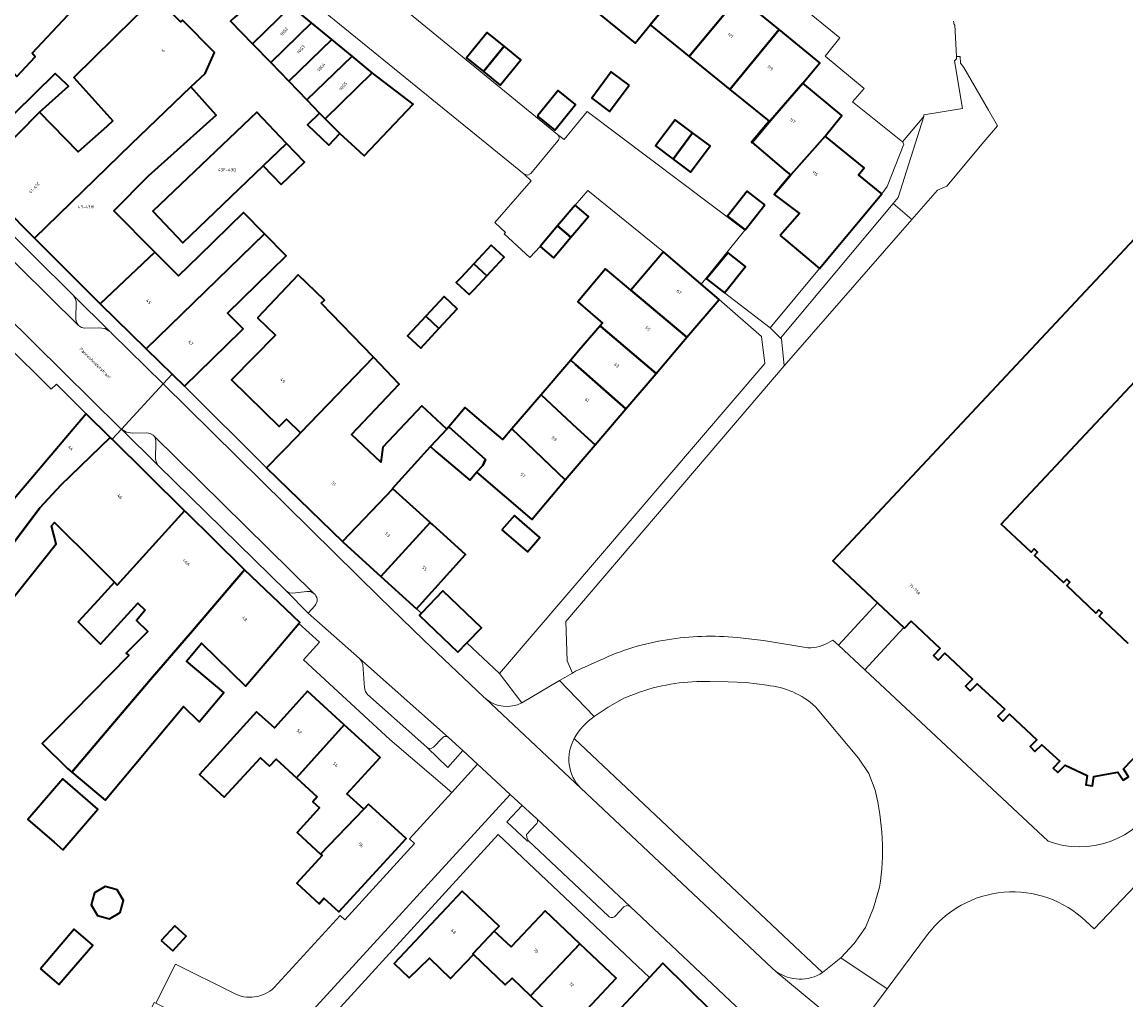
# Model space of a CAD drawing. Header units: metres. Extents: x 197700 to 204338, y 317132 to 325229.
# Tile 586 of 656: x 203098 to 203223, y 317825 to 317936. Entities that reach past the tile are written whole.
import ezdxf
from ezdxf.enums import TextEntityAlignment as Align

# ---------------------------------------------------------------- set-up
doc = ezdxf.new("R2010")
doc.units = ezdxf.units.M
for name, color, linetype, lineweight in [('B-WE-GR-BEPLANTING_CULTUUR_HEESTERS-GV', 90, 'Continuous', 18), ('B-WE-GR-BEPLANTING_CULTUUR_ROOS-GV', 90, 'Continuous', 18), ('B-WE-IE-TERREINAFSCHEIDING_KUNSTMATIG_HEKWERK-G', 20, 'IE-TERREINAFSCHEIDING-KUNSTMATIG', 18), ('B-WE-OG-BEBOUWING-GV', 7, 'Continuous', 35), ('B-WE-OG-BEBOUWING-T18', 10, 'Continuous', 18), ('B-WE-OG-TERREIN_CULTUURSCHEIDING-GV', 7, 'Continuous', 18), ('B-WE-OG-TERREIN_ERF-GV', 7, 'Continuous', 18), ('B-WE-OG-TOPOGRAFIE-T18', 10, 'Continuous', 18), ('B-WE-VH-VERHARDING_ASFALT-GV', 252, 'Continuous', 18), ('B-WE-VH-VERHARDING_BETONSTRAATSTEEN-GV', 252, 'Continuous', 18), ('B-WE-VH-VERHARDING_GESLOTEN-GV', 252, 'Continuous', 18), ('B-WE-VH-VERHARDING_OPEN-GV', 252, 'Continuous', 18), ('B-WE-VH-VERHARDING_TEGEL-GV', 252, 'Continuous', 18)]:
    doc.layers.add(name, color=color, linetype=linetype, lineweight=lineweight)
doc.styles.add('NLCS-ISO-M200-T18', font='NLCS-ISO.ttf', dxfattribs={"height": 0.36})
doc.linetypes.add('IE-TERREINAFSCHEIDING-KUNSTMATIG', pattern='A,4,[82,NLCS.SHX,S=0.75,R=90,X=0,Y=0],4,-2', length=10)

msp = doc.modelspace()

# ---------------------------------------------------------------- linework, layer by layer
at = {"layer": 'B-WE-GR-BEPLANTING_CULTUUR_HEESTERS-GV'}
for points in [[(203201.82, 317916.76), (203202.874, 317917.214), (203207.071, 317922.211), (203208.607, 317924.04), (203207.593, 317925.784), (203204.789, 317930.612), (203204.439, 317931.132), (203204.39, 317931.889), (203203.969, 317931.856), (203203.98, 317931.621), (203203.741, 317931.394), (203204.661, 317926.001), (203200.287, 317925.287), (203200.29, 317925.098), (203197.366, 317915.927), (203196.802, 317915.252), (203198.92, 317913.441)], [(203108.205, 317900.789), (203104.074, 317904.879), (203104.296, 317904.557), (203104.383, 317904.177), (203104.369, 317902.17), (203104.441, 317901.782), (203104.662, 317901.455), (203104.99, 317901.236), (203105.378, 317901.158), (203106.97, 317901.204), (203107.627, 317901.114)], [(203109.515, 317889.735), (203113.684, 317885.63), (203113.469, 317885.964), (203113.382, 317886.353), (203113.417, 317888.359), (203113.361, 317888.672), (203113.2, 317888.948), (203113.146, 317889.004), (203113.089, 317889.057), (203112.757, 317889.257), (203112.375, 317889.326), (203110.769, 317889.3), (203110.094, 317889.401), (203109.517, 317889.738), (203109.505, 317889.745)]]:
    msp.add_lwpolyline(points, close=True, dxfattribs=at)
for points in [[(203131.269, 317871.172), (203130.908, 317871.366), (203130.5, 317871.392), (203128.889, 317871.21), (203128.49, 317871.246), (203128.142, 317871.441), (203130.624, 317868.927), (203131.408, 317869.771)], [(203145.79, 317854.812), (203144.811, 317853.767), (203144.473, 317853.608), (203144.119, 317853.723), (203146.429, 317851.489), (203148.141, 317853.405), (203146.521, 317854.866)], [(203156.479, 317845.72), (203154.852, 317847.193), (203153.095, 317845.343), (203155.44, 317843.151), (203155.531, 317843.242)], [(203155.531, 317843.242), (203155.368, 317843.56), (203155.343, 317843.916), (203156.421, 317845.082)]]:
    msp.add_lwpolyline(points, dxfattribs=at)
for points in [[(203131.408, 317869.771, 0.4289353), (203131.269, 317871.172)], [(203146.521, 317854.866, 0.4163388), (203145.79, 317854.812)], [(203156.421, 317845.082, 0.4607128), (203156.479, 317845.72)]]:
    msp.add_lwpolyline(points, format="xyb", dxfattribs=at)
at = {"layer": 'B-WE-GR-BEPLANTING_CULTUUR_ROOS-GV'}
msp.add_lwpolyline([(203184.489, 317896.886), (203198.92, 317913.441), (203196.802, 317915.252), (203184.075, 317900.036), (203184.179, 317899.934)], close=True, dxfattribs=at)
at = {"layer": 'B-WE-IE-TERREINAFSCHEIDING_KUNSTMATIG_HEKWERK-G'}
for points in [[(203204.39, 317931.889), (203204.439, 317931.132), (203204.789, 317930.612), (203207.593, 317925.784), (203208.607, 317924.04), (203207.071, 317922.211)], [(203207.071, 317922.211), (203202.874, 317917.214)], [(203201.82, 317916.76), (203198.92, 317913.441)], [(203198.92, 317913.441), (203184.489, 317896.886)]]:
    msp.add_lwpolyline(points, dxfattribs=at)
at = {"layer": 'B-WE-OG-BEBOUWING-GV'}
for points in [[(203174.973, 317942.234), (203170.512, 317945.888), (203163.164, 317937.005), (203167.608, 317933.379), (203169.335, 317935.455)], [(203179.355, 317938.645), (203174.973, 317942.234), (203169.335, 317935.455), (203173.751, 317931.877), (203173.888, 317932.055)], [(203086.263, 317924.588), (203092.884, 317918.146), (203100.232, 317925.568), (203103.525, 317928.517), (203103.284, 317928.741), (203102.007, 317929.932), (203097.368, 317925.389), (203094.418, 317928.401), (203096.727, 317930.662), (203097.672, 317929.606), (203099.757, 317931.842), (203099.408, 317932.232), (203105.207, 317938.452), (203101.986, 317941.741), (203100.294, 317940.27), (203095.348, 317934.743)], [(203117.348, 317928.442), (203118.997, 317929.936), (203120.033, 317932.313), (203116.427, 317935.995), (203116.2, 317935.792), (203113.442, 317938.608), (203110.895, 317936.114), (203104.145, 317929.503), (203107.203, 317926.088), (203108.551, 317924.583), (203107.848, 317923.953), (203104.633, 317921.074), (203100.232, 317925.568), (203092.884, 317918.146), (203093.111, 317917.925), (203099.414, 317911.6), (203099.682, 317911.333), (203110.6, 317921.951)], [(203128.712, 317937.543), (203126.206, 317939.6), (203122.39, 317936.369), (203121.862, 317935.883), (203124.346, 317933.317)], [(203183.906, 317934.918), (203179.355, 317938.645), (203173.888, 317932.055), (203173.751, 317931.877), (203178.344, 317928.155)], [(203126.399, 317931.198), (203131.007, 317935.66), (203128.712, 317937.543), (203124.346, 317933.317)], [(203126.399, 317931.198), (203128.451, 317929.078), (203133.302, 317933.775), (203131.007, 317935.66)], [(203186.58, 317928.849), (203188.499, 317931.156), (203183.906, 317934.918), (203178.344, 317928.155), (203182.765, 317924.573), (203180.793, 317922.187), (203180.851, 317922.138), (203180.901, 317922.199), (203182.947, 317924.64)], [(203130.503, 317926.959), (203135.597, 317931.892), (203133.302, 317933.775), (203128.451, 317929.078)], [(203150.464, 317930.182), (203152.805, 317933.048), (203150.902, 317934.602), (203148.562, 317931.736)], [(203152.805, 317933.048), (203150.464, 317930.182), (203152.367, 317928.627), (203154.708, 317931.493)], [(203135.597, 317931.892), (203130.503, 317926.959), (203131.934, 317925.481), (203132.555, 317924.84), (203137.892, 317930.008)], [(203135.972, 317921.591), (203136.985, 317920.628), (203142.531, 317926.472), (203137.892, 317930.008), (203132.555, 317924.84), (203134.215, 317923.157)], [(203166.94, 317928.638), (203164.919, 317930.135), (203162.716, 317927.162), (203164.737, 317925.665)], [(203183.337, 317916.267), (203183.383, 317916.294), (203185.279, 317918.533), (203189.115, 317922.868), (203191.006, 317925.189), (203186.58, 317928.849), (203182.947, 317924.64), (203180.901, 317922.199), (203180.851, 317922.138), (203181.352, 317921.717), (203184.678, 317918.924), (203185.181, 317918.501)], [(203099.682, 317911.333), (203106.991, 317904.036), (203107.107, 317903.922), (203113.304, 317909.735), (203108.662, 317914.417), (203112.587, 317918.379), (203120.23, 317925.223), (203117.348, 317928.442), (203110.6, 317921.951)], [(203156.573, 317925.121), (203158.529, 317923.548), (203160.859, 317926.447), (203158.903, 317928.02), (203156.634, 317925.197)], [(203128.201, 317922.022), (203124.815, 317925.568), (203113.08, 317914.365), (203116.466, 317910.818), (203125.561, 317919.502)], [(203131.934, 317925.481), (203130.564, 317924.155), (203132.984, 317921.859), (203134.215, 317923.157), (203132.555, 317924.84)], [(203171.909, 317920.276), (203174.124, 317923.24), (203172.146, 317924.718), (203169.931, 317921.754)], [(203174.124, 317923.24), (203171.909, 317920.276), (203173.887, 317918.798), (203176.102, 317921.762)], [(203184.034, 317911.614), (203184.651, 317911.099), (203188.486, 317907.891), (203195.544, 317916.328), (203192.88, 317918.507), (203193.525, 317919.269), (203189.115, 317922.868), (203185.279, 317918.533), (203183.383, 317916.294), (203183.337, 317916.267), (203186.227, 317914.133)], [(203125.561, 317919.502), (203127.58, 317917.387), (203130.22, 317919.907), (203128.201, 317922.022)], [(203182.277, 317915.104), (203180.295, 317916.652), (203178.085, 317913.822), (203180.067, 317912.275)], [(203160.824, 317915.054), (203158.848, 317912.726), (203160.365, 317911.438), (203162.341, 317913.767)], [(203107.107, 317903.922), (203112.33, 317898.811), (203125.703, 317911.83), (203123.337, 317914.246), (203118.289, 317909.301), (203115.954, 317907.063), (203113.304, 317909.735)], [(203156.872, 317910.397), (203158.39, 317909.11), (203160.365, 317911.438), (203158.848, 317912.726)], [(203116.635, 317894.597), (203123.017, 317900.811), (203123.275, 317901.062), (203121.514, 317902.86), (203128.136, 317909.346), (203125.703, 317911.83), (203112.33, 317898.811), (203115.25, 317895.953)], [(203150.841, 317907.077), (203152.816, 317909.193), (203151.355, 317910.556), (203149.37, 317908.43)], [(203177.125, 317904.397), (203175.099, 317906.132), (203170.833, 317909.787), (203167.58, 317905.99), (203167.131, 317905.466), (203173.489, 317900.134)], [(203175.703, 317906.715), (203177.713, 317905.164), (203180.093, 317908.117), (203178.143, 317909.689)], [(203149.404, 317905.538), (203150.841, 317907.077), (203149.37, 317908.43), (203147.943, 317906.901), (203147.385, 317906.303), (203148.866, 317904.961)], [(203169.992, 317896.034), (203173.489, 317900.134), (203167.131, 317905.466), (203164.271, 317907.865), (203161.137, 317904.128), (203163.933, 317901.733), (203163.669, 317901.425), (203163.743, 317901.356)], [(203124.903, 317902.334), (203126.924, 317900.372), (203121.968, 317895.321), (203127.36, 317890.024), (203128.196, 317890.875), (203129.78, 317889.319), (203138.043, 317897.87), (203132.117, 317903.98), (203132.468, 317904.321), (203129.508, 317907.173)], [(203145.434, 317901.124), (203147.493, 317903.352), (203146.004, 317904.728), (203143.945, 317902.5)], [(203143.945, 317902.5), (203141.887, 317900.273), (203143.376, 317898.897), (203145.434, 317901.124)], [(203169.992, 317896.034), (203163.743, 317901.356), (203163.669, 317901.425), (203161.267, 317898.622), (203160.344, 317897.544), (203160.865, 317897.059), (203166.568, 317892.021)], [(203134.538, 317877.037), (203140.219, 317882.996), (203140.172, 317883.038), (203144.463, 317887.758), (203146.315, 317889.752), (203143.512, 317892.391), (203139.089, 317887.694), (203138.845, 317886.007), (203135.53, 317889.129), (203140.913, 317894.81), (203138.043, 317897.87), (203129.78, 317889.319), (203129.415, 317888.941), (203125.94, 317885.345)], [(203163.119, 317887.977), (203166.568, 317892.021), (203160.865, 317897.059), (203160.344, 317897.544), (203156.986, 317893.625), (203161.075, 317889.794)], [(203159.725, 317883.998), (203163.119, 317887.977), (203161.075, 317889.794), (203156.986, 317893.625), (203156.73, 317893.326), (203153.671, 317889.756)], [(203088.893, 317871.794), (203088.779, 317871.659), (203091.59, 317869.284), (203097.139, 317876.649), (203100.294, 317880.842), (203102.669, 317883.414), (203108.251, 317888.804), (203105.532, 317891.484), (203097.392, 317881.851), (203095.637, 317879.775)], [(203159.725, 317883.998), (203153.671, 317889.756), (203152.658, 317888.573), (203150.526, 317890.386), (203148.395, 317892.198), (203146.537, 317890.013), (203150.713, 317886.323), (203150.394, 317885.637), (203149.681, 317884.858), (203155.919, 317879.536)], [(203144.463, 317887.758), (203145.084, 317887.228), (203148.915, 317883.96), (203149.681, 317884.858), (203150.394, 317885.637), (203150.713, 317886.323), (203146.537, 317890.013), (203146.315, 317889.752)], [(203108.461, 317888.597), (203108.251, 317888.804), (203102.669, 317883.414), (203100.294, 317880.842), (203097.139, 317876.649), (203091.59, 317869.284), (203090.68, 317868.207), (203090.794, 317868.11), (203093.353, 317865.948), (203093.415, 317865.896), (203102.14, 317876.769), (203101.595, 317878.818), (203101.929, 317879.183), (203106.528, 317874.605), (203108.723, 317872.42), (203109.037, 317872.107), (203116.655, 317880.517)], [(203140.219, 317882.996), (203134.538, 317877.037), (203134.6, 317876.977), (203138.862, 317873.094), (203144.453, 317879.172)], [(203103.404, 317851.374), (203103.92, 317850.941), (203108.334, 317856.14), (203112.811, 317861.433), (203117.541, 317866.944), (203123.423, 317873.843), (203123.231, 317874.027), (203116.822, 317880.353), (203116.655, 317880.517), (203109.037, 317872.107), (203108.723, 317872.42), (203106.834, 317870.353), (203104.63, 317867.942), (203104.964, 317867.61), (203107.15, 317865.434), (203111.373, 317870.053), (203112.186, 317869.254), (203111.231, 317868.115), (203112.492, 317866.874), (203110.06, 317864.401), (203110.349, 317864.159), (203101.97, 317855.639), (203100.543, 317854.188)], [(203152.559, 317878.349), (203155.436, 317875.869), (203156.84, 317877.497), (203153.963, 317879.977)], [(203138.862, 317873.094), (203142.888, 317869.425), (203148.44, 317875.572), (203144.729, 317878.923), (203144.453, 317879.172)], [(203126.437, 317864.065), (203129.599, 317867.781), (203129.677, 317867.873), (203123.423, 317873.843), (203117.541, 317866.944), (203112.811, 317861.433), (203108.334, 317856.14), (203103.92, 317850.941), (203107.675, 317847.791), (203116.545, 317858.363), (203118.292, 317856.645), (203121.082, 317859.971), (203116.874, 317863.502), (203118.591, 317865.549), (203123.55, 317860.672)], [(203148.576, 317865.56), (203150.229, 317867.288), (203145.877, 317871.452), (203143.451, 317868.917), (203143.215, 317868.67), (203147.568, 317864.506)], [(203129.314, 317850.317), (203134.719, 317856.322), (203130.57, 317860.095), (203128.948, 317858.312), (203126.815, 317855.967), (203124.811, 317857.791), (203121.446, 317854.092), (203118.338, 317850.676), (203121.139, 317848.111), (203125.233, 317852.582), (203126.272, 317851.631), (203127.005, 317852.431)], [(203134.719, 317856.322), (203129.314, 317850.317), (203131.667, 317848.162), (203131.15, 317847.597), (203131.904, 317846.906), (203129.377, 317844.146), (203132.049, 317841.699), (203136.927, 317846.758), (203135.007, 317848.493), (203137.899, 317851.654), (203138.786, 317852.623)], [(203101.921, 317843.022), (203102.897, 317842.184), (203106.847, 317846.782), (203102.871, 317850.197), (203098.921, 317845.598)], [(203136.927, 317846.758), (203132.049, 317841.699), (203132.217, 317841.545), (203129.34, 317838.403), (203131.885, 317836.072), (203132.422, 317836.705), (203134.122, 317835.155), (203141.721, 317843.465), (203137.458, 317847.343)], [(203109.377, 317835.071), (203109.743, 317836.433), (203109.039, 317837.656), (203107.676, 317838.022), (203106.454, 317837.318), (203106.088, 317835.955), (203106.792, 317834.732), (203108.154, 317834.366)], [(203151.693, 317832.981), (203152.237, 317833.554), (203148.075, 317837.504), (203140.352, 317829.307), (203142.026, 317827.73), (203142.069, 317827.684), (203144.361, 317829.939), (203146.75, 317827.625), (203149.336, 317830.339), (203149.256, 317830.416)], [(203161.385, 317831.547), (203157.436, 317835.274), (203153.586, 317831.188), (203151.693, 317832.981), (203149.256, 317830.416), (203149.336, 317830.339), (203152.917, 317826.897), (203153.706, 317827.653), (203155.794, 317825.658)], [(203114.025, 317831.936), (203115.326, 317830.74), (203116.853, 317832.4), (203115.552, 317833.597)], [(203100.359, 317828.715), (203102.438, 317826.936), (203106.266, 317831.408), (203104.187, 317833.187)], [(203161.385, 317831.547), (203155.794, 317825.658), (203158.203, 317823.355), (203157.32, 317822.438), (203158.94, 317820.838), (203155.4, 317817.253), (203155.029, 317816.812), (203157.426, 317814.708), (203161.674, 317819.531), (203163.628, 317821.749), (203161.662, 317823.594), (203165.488, 317827.673)], [(203164.668, 317811.026), (203166.299, 317812.729), (203166.044, 317812.965), (203176.42, 317823.808), (203176.347, 317823.873), (203170.755, 317829.347), (203169.232, 317827.723), (203164.45, 317822.625), (203163.628, 317821.749), (203161.674, 317819.531), (203165.409, 317815.956), (203161.793, 317812.143), (203163.998, 317810.327)]]:
    msp.add_lwpolyline(points, close=True, dxfattribs=at)
for points in [[(203235.413, 317923.34), (203221.352, 317908.328), (203189.987, 317874.842), (203195.022, 317870.116), (203198.008, 317867.315), (203198.096, 317867.232), (203198.849, 317868.034), (203202.125, 317864.937), (203201.357, 317864.15), (203201.896, 317863.624), (203202.665, 317864.411), (203203.195, 317863.907), (203205.772, 317861.465), (203204.991, 317860.69), (203205.513, 317860.164), (203206.294, 317860.939), (203209.436, 317858.059), (203208.661, 317857.278), (203209.21, 317856.734), (203209.985, 317857.515), (203213.073, 317854.612), (203212.293, 317853.837), (203212.848, 317853.277), (203213.629, 317854.052), (203215.664, 317852.184), (203214.917, 317851.404), (203215.448, 317850.897), (203216.25, 317851.735), (203218.758, 317850.581), (203218.603, 317849.512), (203219.341, 317849.406), (203219.496, 317850.475), (203222.233, 317850.949), (203222.813, 317850.038), (203223.432, 317850.432), (203222.852, 317851.343), (203224.857, 317853.413)], [(203223.401, 317865.493), (203220.11, 317868.587), (203220.46, 317868.958), (203220.09, 317869.307), (203219.74, 317868.936), (203216.454, 317872.053), (203216.805, 317872.423), (203216.443, 317872.767), (203216.092, 317872.396), (203212.806, 317875.457), (203213.15, 317875.834), (203212.761, 317876.19), (203212.417, 317875.814), (203209.018, 317879.01), (203243.323, 317915.58)]]:
    msp.add_lwpolyline(points, dxfattribs=at)
at = {"layer": 'B-WE-OG-TERREIN_CULTUURSCHEIDING-GV'}
for points in [[(203260.776, 317874.029), (203239.942, 317854.607), (203219.529, 317833.223), (203218.614, 317834.096)], [(203200.703, 317832.582), (203196.134, 317826.445), (203194.473, 317824.214), (203193.831, 317823.237), (203199.106, 317818.281), (203203.164, 317822.491), (203205.256, 317820.583), (203218.091, 317808.47), (203219.717, 317806.935), (203223.117, 317803.595), (203224.081, 317804.624), (203226.127, 317806.807)]]:
    msp.add_lwpolyline(points, dxfattribs=at)
msp.add_lwpolyline([(203218.614, 317834.096, 0.450473), (203200.703, 317832.582)], format="xyb", dxfattribs=at)
at = {"layer": 'B-WE-OG-TERREIN_ERF-GV'}
for points in [[(203107.556, 317964.993), (203158.838, 317923.062), (203158.844, 317923.058), (203159.585, 317922.484), (203162.178, 317925.67), (203180.042, 317912.218), (203175.623, 317906.777), (203175.703, 317906.715), (203178.143, 317909.689), (203180.093, 317908.117), (203177.713, 317905.164), (203182.888, 317901.208), (203188.486, 317907.891), (203184.651, 317911.099), (203184.034, 317911.614), (203186.227, 317914.133), (203183.337, 317916.267), (203185.181, 317918.501), (203184.678, 317918.924), (203181.352, 317921.717), (203180.851, 317922.138), (203180.793, 317922.187), (203182.765, 317924.573), (203178.344, 317928.155), (203173.751, 317931.877), (203169.335, 317935.455), (203167.608, 317933.379), (203163.164, 317937.005)], [(203116.427, 317935.995), (203120.033, 317932.313), (203118.997, 317929.936), (203117.348, 317928.442), (203120.23, 317925.223), (203112.587, 317918.379), (203108.662, 317914.417), (203113.304, 317909.735), (203115.954, 317907.063), (203118.289, 317909.301), (203123.337, 317914.246), (203125.703, 317911.83), (203128.136, 317909.346), (203121.514, 317902.86), (203123.275, 317901.062), (203123.017, 317900.811), (203116.635, 317894.597), (203125.94, 317885.345), (203129.415, 317888.941), (203129.78, 317889.319), (203128.196, 317890.875), (203127.36, 317890.024), (203121.968, 317895.321), (203126.924, 317900.372), (203124.903, 317902.334), (203129.508, 317907.173), (203132.468, 317904.321), (203132.117, 317903.98), (203138.043, 317897.87), (203140.913, 317894.81), (203135.53, 317889.129), (203138.845, 317886.007), (203139.089, 317887.694), (203143.512, 317892.391), (203146.315, 317889.752), (203146.537, 317890.013), (203148.395, 317892.198), (203150.526, 317890.386), (203152.658, 317888.573), (203153.671, 317889.756), (203156.73, 317893.326), (203156.986, 317893.625), (203160.344, 317897.544), (203161.267, 317898.622), (203163.669, 317901.425), (203163.933, 317901.733), (203161.137, 317904.128), (203164.271, 317907.865), (203167.131, 317905.466), (203167.58, 317905.99), (203170.833, 317909.787), (203162.254, 317916.721), (203160.824, 317915.054), (203162.341, 317913.767), (203160.365, 317911.438), (203158.39, 317909.11), (203156.872, 317910.397), (203155.696, 317909.16), (203152.807, 317911.836), (203152.971, 317911.987), (203151.755, 317913.09), (203155.881, 317917.819), (203155.083, 317918.569), (203104.859, 317959.401)], [(203179.355, 317938.645), (203183.906, 317934.918), (203188.499, 317931.156), (203186.58, 317928.849), (203191.006, 317925.189), (203189.115, 317922.868), (203193.525, 317919.269), (203192.88, 317918.507), (203195.544, 317916.328), (203196.149, 317917.155), (203198.007, 317921.977), (203197.864, 317922.212), (203192.215, 317926.729), (203193.524, 317928.257), (203189.116, 317931.911), (203190.793, 317933.964), (203165.135, 317954.912)], [(203105.207, 317938.452), (203099.408, 317932.232), (203099.757, 317931.842), (203097.672, 317929.606), (203096.727, 317930.662), (203094.418, 317928.401), (203097.368, 317925.389), (203102.007, 317929.932), (203103.284, 317928.741), (203103.525, 317928.517), (203100.232, 317925.568), (203104.633, 317921.074), (203107.848, 317923.953), (203108.551, 317924.583), (203107.203, 317926.088), (203104.145, 317929.503), (203110.895, 317936.114)], [(203203.643, 317935.863), (203203.714, 317935.448), (203203.8, 317935.458), (203203.969, 317931.856), (203204.39, 317931.889), (203204.439, 317931.132), (203204.789, 317930.612), (203207.593, 317925.784), (203208.607, 317924.04), (203207.071, 317922.211), (203202.874, 317917.214), (203201.82, 317916.76), (203198.92, 317913.441), (203184.489, 317896.886), (203159.771, 317867.976), (203159.951, 317863.527), (203160.529, 317862.153), (203160.896, 317862.36), (203163.666, 317863.606)], [(203189.65, 317865.703), (203189.996, 317865.893), (203190.626, 317865.304), (203195.022, 317870.116), (203189.987, 317874.842), (203221.352, 317908.328), (203235.413, 317923.34)], [(203243.323, 317915.58), (203209.018, 317879.01), (203212.417, 317875.814), (203212.761, 317876.19), (203213.15, 317875.834), (203212.806, 317875.457), (203216.092, 317872.396), (203216.443, 317872.767), (203216.805, 317872.423), (203216.454, 317872.053), (203219.74, 317868.936), (203220.09, 317869.307), (203220.46, 317868.958), (203220.11, 317868.587), (203223.401, 317865.493)], [(203105.532, 317891.484), (203102.156, 317894.826), (203101.575, 317894.247), (203090.94, 317904.773), (203083.636, 317897.335), (203083.478, 317897.491), (203078.475, 317892.433), (203078.67, 317892.314), (203075.742, 317889.27), (203073.024, 317886.358), (203072.377, 317885.654), (203071.742, 317884.94), (203070.935, 317883.998), (203070.149, 317883.04), (203068.105, 317880.341), (203066.22, 317877.531), (203065.613, 317876.568), (203065.104, 317875.702), (203053.535, 317854.366), (203045.382, 317839.357), (203044.666, 317838.025)], [(203097.392, 317881.851), (203105.532, 317891.484)], [(203126.802, 317826.611), (203134.246, 317834.733), (203134.801, 317834.248), (203142.675, 317842.893), (203142.094, 317843.418), (203146.874, 317848.657), (203139.858, 317854.66), (203130.112, 317863.642), (203131.909, 317865.641), (203129.599, 317867.781), (203126.437, 317864.065), (203123.55, 317860.672), (203118.591, 317865.549), (203116.874, 317863.502), (203121.082, 317859.971), (203118.292, 317856.645), (203116.545, 317858.363), (203107.675, 317847.791), (203103.92, 317850.941), (203103.404, 317851.374), (203100.543, 317854.188), (203101.97, 317855.639), (203110.349, 317864.159), (203110.06, 317864.401), (203112.492, 317866.874), (203111.231, 317868.115), (203112.186, 317869.254), (203111.373, 317870.053), (203107.15, 317865.434), (203104.964, 317867.61), (203104.63, 317867.942), (203106.834, 317870.353), (203108.723, 317872.42), (203106.528, 317874.605), (203101.929, 317879.183), (203101.595, 317878.818), (203102.14, 317876.769), (203093.415, 317865.896)], [(203224.857, 317853.413), (203222.852, 317851.343), (203223.432, 317850.432), (203222.813, 317850.038), (203222.233, 317850.949), (203219.496, 317850.475), (203219.341, 317849.406), (203218.603, 317849.512), (203218.758, 317850.581), (203216.25, 317851.735), (203215.448, 317850.897), (203214.917, 317851.404), (203215.664, 317852.184), (203213.629, 317854.052), (203212.848, 317853.277), (203212.293, 317853.837), (203213.073, 317854.612), (203209.985, 317857.515), (203209.21, 317856.734), (203208.661, 317857.278), (203209.436, 317858.059), (203206.294, 317860.939), (203205.513, 317860.164), (203204.991, 317860.69), (203205.772, 317861.465), (203203.195, 317863.907), (203202.665, 317864.411), (203201.896, 317863.624), (203201.357, 317864.15), (203202.125, 317864.937), (203198.849, 317868.034), (203198.096, 317867.232), (203198.008, 317867.315), (203193.597, 317862.527), (203214.337, 317843.144), (203215.187, 317842.872), (203216.058, 317842.675), (203216.943, 317842.555), (203217.835, 317842.513), (203218.728, 317842.548), (203219.614, 317842.661), (203220.486, 317842.851), (203221.34, 317843.116), (203222.166, 317843.454), (203222.961, 317843.863), (203223.716, 317844.34)], [(203179.153, 317866.187), (203182.134, 317865.841), (203187.16, 317865.027)], [(203182.526, 317860.773), (203180.195, 317861.088), (203178.148, 317861.175), (203176.1, 317861.212)], [(203168.225, 317860.051), (203166.346, 317859.303), (203164.588, 317858.304), (203162.993, 317857.235)], [(203194.758, 317848.93), (203194.055, 317850.801), (203192.875, 317852.551), (203188.015, 317858.358)], [(203160.738, 317854.753), (203184.415, 317832.447), (203188.829, 317828.3), (203190.909, 317829.971), (203192.402, 317831.581), (203193.676, 317833.372), (203194.577, 317835.627), (203195.271, 317837.956)], [(203164.45, 317822.625), (203169.232, 317827.723), (203152.111, 317843.902), (203131.92, 317821.769)], [(203158.203, 317823.355), (203155.794, 317825.658), (203153.706, 317827.653), (203152.917, 317826.897), (203149.336, 317830.339), (203146.75, 317827.625), (203144.361, 317829.939), (203142.069, 317827.684), (203142.026, 317827.73), (203140.352, 317829.307), (203148.075, 317837.504), (203152.237, 317833.554), (203151.693, 317832.981), (203153.586, 317831.188), (203157.436, 317835.274), (203161.385, 317831.547), (203165.488, 317827.673), (203161.662, 317823.594)], [(203125.228, 317818.443), (203124.485, 317817.711), (203122.497, 317815.752), (203122.205, 317815.354), (203112.81, 317796.051), (203108.048, 317798.459), (203118.125, 317819.596), (203118.321, 317820.006), (203112.354, 317823.056), (203113.222, 317824.905), (203113.395, 317824.84), (203115.637, 317829.247), (203122.163, 317826.004)]]:
    msp.add_lwpolyline(points, dxfattribs=at)
for points in [[(203132.984, 317921.859), (203130.564, 317924.155), (203131.934, 317925.481), (203130.503, 317926.959), (203128.451, 317929.078), (203126.399, 317931.198), (203124.346, 317933.317), (203121.862, 317935.883), (203122.39, 317936.369), (203126.206, 317939.6), (203128.712, 317937.543), (203131.007, 317935.66), (203133.302, 317933.775), (203135.597, 317931.892), (203137.892, 317930.008), (203142.531, 317926.472), (203136.985, 317920.628), (203135.972, 317921.591), (203134.215, 317923.157)], [(203150.464, 317930.182), (203148.562, 317931.736), (203150.902, 317934.602), (203152.805, 317933.048), (203154.708, 317931.493), (203152.367, 317928.627)], [(203166.94, 317928.638), (203164.737, 317925.665), (203162.716, 317927.162), (203164.919, 317930.135)], [(203160.859, 317926.447), (203158.529, 317923.548), (203156.573, 317925.121), (203156.634, 317925.197), (203158.903, 317928.02)], [(203125.561, 317919.502), (203116.466, 317910.818), (203113.08, 317914.365), (203124.815, 317925.568), (203128.201, 317922.022), (203130.22, 317919.907), (203127.58, 317917.387)], [(203174.124, 317923.24), (203176.102, 317921.762), (203173.887, 317918.798), (203171.909, 317920.276), (203169.931, 317921.754), (203172.146, 317924.718)], [(203182.277, 317915.104), (203180.067, 317912.275), (203178.085, 317913.822), (203180.295, 317916.652)], [(203149.37, 317908.43), (203151.355, 317910.556), (203152.816, 317909.193), (203150.841, 317907.077), (203149.404, 317905.538), (203148.866, 317904.961), (203147.385, 317906.303), (203147.943, 317906.901)], [(203148.576, 317865.56), (203152.297, 317862.107), (203182.284, 317897.164), (203181.935, 317900.226), (203177.125, 317904.397), (203173.489, 317900.134), (203169.992, 317896.034), (203166.568, 317892.021), (203163.119, 317887.977), (203159.725, 317883.998), (203155.919, 317879.536), (203149.681, 317884.858), (203148.915, 317883.96), (203145.084, 317887.228), (203144.463, 317887.758), (203140.172, 317883.038), (203140.219, 317882.996), (203144.453, 317879.172), (203144.729, 317878.923), (203148.44, 317875.572), (203142.888, 317869.425), (203143.451, 317868.917), (203145.877, 317871.452), (203150.229, 317867.288)], [(203143.945, 317902.5), (203146.004, 317904.728), (203147.493, 317903.352), (203145.434, 317901.124), (203143.376, 317898.897), (203141.887, 317900.273)], [(203152.559, 317878.349), (203153.963, 317879.977), (203156.84, 317877.497), (203155.436, 317875.869)], [(203132.049, 317841.699), (203129.377, 317844.146), (203131.904, 317846.906), (203131.15, 317847.597), (203131.667, 317848.162), (203129.314, 317850.317), (203127.005, 317852.431), (203126.272, 317851.631), (203125.233, 317852.582), (203121.139, 317848.111), (203118.338, 317850.676), (203121.446, 317854.092), (203124.811, 317857.791), (203126.815, 317855.967), (203128.948, 317858.312), (203130.57, 317860.095), (203134.719, 317856.322), (203138.786, 317852.623), (203137.899, 317851.654), (203135.007, 317848.493), (203136.927, 317846.758), (203137.458, 317847.343), (203141.721, 317843.465), (203134.122, 317835.155), (203132.422, 317836.705), (203131.885, 317836.072), (203129.34, 317838.403), (203132.217, 317841.545)], [(203102.897, 317842.184), (203101.921, 317843.022), (203098.921, 317845.598), (203102.871, 317850.197), (203106.847, 317846.782)], [(203109.377, 317835.071), (203108.154, 317834.366), (203106.792, 317834.732), (203106.088, 317835.955), (203106.454, 317837.318), (203107.676, 317838.022), (203109.039, 317837.656), (203109.743, 317836.433)], [(203114.025, 317831.936), (203115.552, 317833.597), (203116.853, 317832.4), (203115.326, 317830.74)], [(203100.359, 317828.715), (203104.187, 317833.187), (203106.266, 317831.408), (203102.438, 317826.936)]]:
    msp.add_lwpolyline(points, close=True, dxfattribs=at)
for points in [[(203171.233, 317865.933, -0.0623744), (203179.153, 317866.187)], [(203163.666, 317863.606, -0.0720753), (203171.233, 317865.933)], [(203187.16, 317865.027, 0.1605822), (203189.65, 317865.703)], [(203176.1, 317861.212, 0.0862386), (203168.225, 317860.051)], [(203188.015, 317858.358, 0.1649307), (203182.526, 317860.773)], [(203162.993, 317857.235, 0.1197347), (203160.738, 317854.753)], [(203195.271, 317837.956, 0.1006855), (203194.758, 317848.93)], [(203122.163, 317826.004, 0.3334377), (203126.802, 317826.611)]]:
    msp.add_lwpolyline(points, format="xyb", dxfattribs=at)
at = {"layer": 'B-WE-VH-VERHARDING_ASFALT-GV'}
for points in [[(203058.134, 317940.373), (203087.074, 317911.847), (203092.645, 317906.353), (203099.737, 317899.366), (203109.351, 317889.897), (203109.505, 317889.745), (203109.517, 317889.738), (203114.231, 317894.853), (203108.403, 317900.593), (203108.307, 317900.694), (203108.205, 317900.789), (203107.627, 317901.114), (203106.97, 317901.204), (203105.378, 317901.158), (203104.99, 317901.236), (203104.662, 317901.455)], [(203104.662, 317901.455), (203077.876, 317927.873)], [(203194.811, 317819.081), (203183.552, 317828.431), (203183.067, 317828.834), (203161.462, 317849.15), (203150.713, 317859.267), (203150.48, 317859.487), (203143.71, 317865.895), (203138.68, 317870.791), (203133.67, 317875.707), (203114.231, 317894.853), (203109.517, 317889.738), (203110.094, 317889.401), (203110.769, 317889.3), (203112.375, 317889.326), (203112.757, 317889.257), (203113.089, 317889.057), (203113.146, 317889.004), (203113.2, 317888.948), (203131.269, 317871.172)], [(203131.408, 317869.771), (203130.624, 317868.927), (203136.449, 317863.809), (203146.521, 317854.866), (203148.141, 317853.405), (203149.803, 317851.867), (203153.499, 317848.446), (203154.852, 317847.193), (203156.479, 317845.72), (203167.061, 317835.758)], [(203167.061, 317835.758), (203184.34, 317819.479)]]:
    msp.add_lwpolyline(points, dxfattribs=at)
msp.add_lwpolyline([(203131.269, 317871.172, -0.4289353), (203131.408, 317869.771)], format="xyb", dxfattribs=at)
at = {"layer": 'B-WE-VH-VERHARDING_BETONSTRAATSTEEN-GV'}
for points in [[(203158.844, 317923.058), (203158.838, 317923.062), (203107.556, 317964.993)], [(203102.519, 317960.739), (203103.735, 317960.182), (203104.859, 317959.401), (203155.083, 317918.569)], [(203165.135, 317954.912), (203190.793, 317933.964), (203189.116, 317931.911), (203193.524, 317928.257), (203192.215, 317926.729), (203197.864, 317922.212), (203200.29, 317925.098), (203200.287, 317925.287), (203204.661, 317926.001), (203203.741, 317931.394), (203203.98, 317931.621), (203203.969, 317931.856), (203203.8, 317935.458), (203203.714, 317935.448), (203203.643, 317935.863)], [(203155.083, 317918.569), (203155.469, 317918.469), (203155.829, 317918.642), (203158.885, 317922.344)], [(203146.521, 317854.866), (203136.449, 317863.809), (203136.686, 317863.5), (203136.803, 317863.13), (203137.009, 317860.476), (203137.105, 317860.059), (203137.366, 317859.72), (203144.058, 317853.782), (203144.119, 317853.723), (203144.473, 317853.608), (203144.811, 317853.767), (203145.79, 317854.812)], [(203162.993, 317857.235), (203159.054, 317861.322), (203154.811, 317858.8)], [(203150.713, 317859.267), (203161.462, 317849.15)], [(203130.761, 317823.596), (203153.499, 317848.446), (203149.803, 317851.867), (203146.874, 317848.657), (203142.094, 317843.418), (203142.675, 317842.893), (203134.801, 317834.248), (203134.246, 317834.733), (203126.802, 317826.611)], [(203156.421, 317845.082), (203155.343, 317843.916), (203155.368, 317843.56), (203155.531, 317843.242), (203164.598, 317834.685)], [(203165.364, 317834.69), (203166.343, 317835.746), (203166.699, 317835.885), (203167.061, 317835.758), (203156.479, 317845.72)], [(203193.565, 317821.879), (203193.629, 317822.571), (203193.831, 317823.237), (203194.473, 317824.214), (203196.134, 317826.445), (203190.909, 317829.971), (203188.829, 317828.3)], [(203122.163, 317826.004), (203115.637, 317829.247), (203113.395, 317824.84), (203120.759, 317821.162)], [(203183.552, 317828.431), (203194.811, 317819.081)]]:
    msp.add_lwpolyline(points, dxfattribs=at)
for points in [[(203077.876, 317927.873), (203104.662, 317901.455), (203104.441, 317901.782), (203104.369, 317902.17), (203104.383, 317904.177), (203104.296, 317904.557), (203104.074, 317904.879), (203081.324, 317927.367), (203080.978, 317927.602), (203080.573, 317927.7), (203078.58, 317927.611), (203078.201, 317927.672)], [(203128.142, 317871.441), (203128.49, 317871.246), (203128.889, 317871.21), (203130.5, 317871.392), (203130.908, 317871.366), (203131.269, 317871.172), (203113.2, 317888.948), (203113.361, 317888.672), (203113.417, 317888.359), (203113.382, 317886.353), (203113.469, 317885.964), (203113.684, 317885.63)]]:
    msp.add_lwpolyline(points, close=True, dxfattribs=at)
for points in [[(203158.885, 317922.344, 0.4467533), (203158.844, 317923.058)], [(203154.811, 317858.8, -0.3086829), (203150.713, 317859.267)], [(203160.738, 317854.753, -0.1197347), (203162.993, 317857.235)], [(203145.79, 317854.812, -0.4163388), (203146.521, 317854.866)], [(203161.462, 317849.15, -0.3319799), (203160.738, 317854.753)], [(203156.479, 317845.72, -0.4607128), (203156.421, 317845.082)], [(203164.598, 317834.685, 0.4686656), (203165.364, 317834.69)], [(203188.829, 317828.3, -0.3098371), (203183.552, 317828.431)], [(203126.802, 317826.611, -0.3334377), (203122.163, 317826.004)]]:
    msp.add_lwpolyline(points, format="xyb", dxfattribs=at)
at = {"layer": 'B-WE-VH-VERHARDING_GESLOTEN-GV'}
for points in [[(203155.083, 317918.569), (203155.881, 317917.819), (203151.755, 317913.09), (203152.971, 317911.987), (203152.807, 317911.836), (203155.696, 317909.16), (203156.872, 317910.397), (203158.848, 317912.726), (203160.824, 317915.054), (203162.254, 317916.721), (203170.833, 317909.787), (203175.099, 317906.132), (203175.623, 317906.777), (203180.042, 317912.218), (203162.178, 317925.67), (203159.585, 317922.484), (203158.844, 317923.058)], [(203158.885, 317922.344), (203155.829, 317918.642), (203155.469, 317918.469), (203155.083, 317918.569)], [(203187.16, 317865.027), (203182.134, 317865.841), (203179.153, 317866.187)], [(203218.614, 317834.096), (203219.529, 317833.223), (203239.942, 317854.607), (203236.905, 317857.391), (203236.242, 317857.999), (203234.012, 317855.565), (203234.357, 317855.249), (203224.427, 317844.88), (203223.716, 317844.34), (203222.961, 317843.863), (203222.166, 317843.454), (203221.34, 317843.116), (203220.486, 317842.851), (203219.614, 317842.661), (203218.728, 317842.548), (203217.835, 317842.513), (203216.943, 317842.555), (203216.058, 317842.675), (203215.187, 317842.872), (203214.337, 317843.144), (203193.597, 317862.527), (203190.626, 317865.304), (203189.996, 317865.893), (203189.65, 317865.703)], [(203163.666, 317863.606), (203160.896, 317862.36), (203160.529, 317862.153), (203159.054, 317861.322), (203162.993, 317857.235), (203164.588, 317858.304), (203166.346, 317859.303), (203168.225, 317860.051)], [(203176.1, 317861.212), (203178.148, 317861.175), (203180.195, 317861.088), (203182.526, 317860.773)], [(203188.015, 317858.358), (203192.875, 317852.551), (203194.055, 317850.801), (203194.758, 317848.93)], [(203195.271, 317837.956), (203194.577, 317835.627), (203193.676, 317833.372), (203192.402, 317831.581), (203190.909, 317829.971), (203196.134, 317826.445), (203200.703, 317832.582)]]:
    msp.add_lwpolyline(points, dxfattribs=at)
for points in [[(203158.844, 317923.058, -0.4467533), (203158.885, 317922.344)], [(203179.153, 317866.187, 0.0623744), (203171.233, 317865.933)], [(203171.233, 317865.933, 0.0720753), (203163.666, 317863.606)], [(203189.65, 317865.703, -0.1605822), (203187.16, 317865.027)], [(203168.225, 317860.051, -0.0862386), (203176.1, 317861.212)], [(203182.526, 317860.773, -0.1649307), (203188.015, 317858.358)], [(203194.758, 317848.93, -0.1006855), (203195.271, 317837.956)], [(203200.703, 317832.582, -0.450473), (203218.614, 317834.096)]]:
    msp.add_lwpolyline(points, format="xyb", dxfattribs=at)
at = {"layer": 'B-WE-VH-VERHARDING_OPEN-GV'}
msp.add_lwpolyline([(203193.597, 317862.527), (203198.008, 317867.315), (203195.022, 317870.116), (203190.626, 317865.304)], close=True, dxfattribs=at)
at = {"layer": 'B-WE-VH-VERHARDING_TEGEL-GV'}
for points in [[(203108.403, 317900.593), (203114.231, 317894.853), (203115.25, 317895.953), (203112.33, 317898.811), (203107.107, 317903.922), (203106.991, 317904.036), (203099.682, 317911.333), (203099.414, 317911.6), (203093.111, 317917.925), (203092.884, 317918.146), (203086.263, 317924.588), (203079.664, 317931.008), (203079.555, 317931.003), (203077.625, 317932.926), (203077.583, 317932.874), (203076.955, 317932.091), (203076.763, 317931.786)], [(203077.876, 317927.873), (203078.201, 317927.672), (203078.58, 317927.611), (203080.573, 317927.7), (203080.978, 317927.602), (203081.324, 317927.367), (203104.074, 317904.879), (203108.205, 317900.789), (203108.307, 317900.694), (203108.403, 317900.593)], [(203142.888, 317869.425), (203138.862, 317873.094), (203134.6, 317876.977), (203134.538, 317877.037), (203125.94, 317885.345), (203116.635, 317894.597), (203115.25, 317895.953), (203114.231, 317894.853), (203133.67, 317875.707), (203138.68, 317870.791), (203143.71, 317865.895), (203150.48, 317859.487), (203150.713, 317859.267)], [(203154.811, 317858.8), (203152.297, 317862.107), (203148.576, 317865.56), (203147.568, 317864.506), (203143.215, 317868.67), (203143.451, 317868.917), (203142.888, 317869.425)], [(203188.829, 317828.3), (203184.415, 317832.447), (203160.738, 317854.753)], [(203161.462, 317849.15), (203183.067, 317828.834), (203183.552, 317828.431)], [(203164.598, 317834.685), (203155.531, 317843.242), (203155.44, 317843.151), (203153.095, 317845.343), (203154.852, 317847.193), (203153.499, 317848.446), (203130.761, 317823.596)], [(203130.826, 317820.72), (203130.846, 317820.737), (203131.401, 317821.233), (203131.92, 317821.769), (203152.111, 317843.902), (203169.232, 317827.723), (203170.755, 317829.347), (203176.347, 317823.873), (203176.42, 317823.808), (203183.208, 317817.715), (203184.069, 317816.966), (203195.204, 317806.507), (203202.049, 317800.067), (203206.342, 317796.028), (203207.665, 317797.386), (203188.651, 317815.373), (203184.409, 317819.413), (203184.34, 317819.479)], [(203184.34, 317819.479), (203167.061, 317835.758), (203166.699, 317835.885), (203166.343, 317835.746), (203165.364, 317834.69)]]:
    msp.add_lwpolyline(points, dxfattribs=at)
for points in [[(203197.864, 317922.212), (203198.007, 317921.977), (203196.149, 317917.155), (203195.544, 317916.328), (203188.486, 317907.891), (203182.888, 317901.208), (203184.075, 317900.036), (203196.802, 317915.252), (203197.366, 317915.927), (203200.29, 317925.098)], [(203090.94, 317904.773), (203101.575, 317894.247), (203102.156, 317894.826), (203105.532, 317891.484), (203108.251, 317888.804), (203108.461, 317888.597), (203109.515, 317889.735), (203109.505, 317889.745), (203109.351, 317889.897), (203099.737, 317899.366), (203092.645, 317906.353), (203092.379, 317906.469), (203092.092, 317906.421), (203090.264, 317905.528)], [(203175.703, 317906.715), (203175.623, 317906.777), (203175.099, 317906.132), (203177.125, 317904.397), (203181.935, 317900.226), (203182.284, 317897.164), (203152.297, 317862.107), (203154.811, 317858.8), (203159.054, 317861.322), (203160.529, 317862.153), (203159.951, 317863.527), (203159.771, 317867.976), (203184.489, 317896.886), (203184.179, 317899.934), (203184.075, 317900.036), (203182.888, 317901.208), (203177.713, 317905.164)], [(203113.684, 317885.63), (203109.515, 317889.735), (203108.461, 317888.597), (203116.655, 317880.517), (203116.822, 317880.353), (203123.231, 317874.027), (203123.423, 317873.843), (203129.677, 317867.873), (203129.599, 317867.781), (203131.909, 317865.641), (203130.112, 317863.642), (203139.858, 317854.66), (203146.874, 317848.657), (203149.803, 317851.867), (203148.141, 317853.405), (203146.429, 317851.489), (203144.119, 317853.723), (203144.058, 317853.782), (203137.366, 317859.72), (203137.105, 317860.059), (203137.009, 317860.476), (203136.803, 317863.13), (203136.686, 317863.5), (203136.449, 317863.809), (203130.624, 317868.927), (203128.142, 317871.441)]]:
    msp.add_lwpolyline(points, close=True, dxfattribs=at)
for points in [[(203150.713, 317859.267, 0.3086829), (203154.811, 317858.8)], [(203160.738, 317854.753, 0.3319799), (203161.462, 317849.15)], [(203165.364, 317834.69, -0.4686656), (203164.598, 317834.685)], [(203183.552, 317828.431, 0.3098371), (203188.829, 317828.3)]]:
    msp.add_lwpolyline(points, format="xyb", dxfattribs=at)

# ---------------------------------------------------------------- texts
at = {"layer": 'B-WE-OG-BEBOUWING-T18', "style": 'NLCS-ISO-M200-T18'}
for s, rotation, p in [('10G2', 50.6, (203127.907, 317934.686)), ('121', 320.7, (203178.4, 317934.257)), ('6', 44.4, (203114.216, 317932.535)), ('10G3', 50.6, (203129.816, 317932.672)), ('10G4', 50.6, (203132.127, 317930.662)), ('119', 320.7, (203182.899, 317930.572)), ('10G5', 50.6, (203134.595, 317928.503)), ('117', 320.5, (203185.431, 317924.608)), ('115', 320.8, (203187.975, 317918.636)), ('41-41C', 44.9, (203099.664, 317917.016)), ('67', 319.6, (203172.596, 317905.251)), ('45', 315.7, (203112.588, 317904.155)), ('65', 319.6, (203169.062, 317901.108)), ('47', 315.7, (203117.352, 317899.492)), ('63', 319.6, (203165.528, 317896.964)), ('49', 315.6, (203127.768, 317895.23)), ('61', 319.6, (203162.176, 317893.035)), ('59', 319.6, (203158.451, 317888.668)), ('44', 315.5, (203103.783, 317887.592)), ('57', 319.6, (203154.917, 317884.525)), ('51', 316, (203133.525, 317883.579)), ('46', 315.4, (203109.349, 317882.104)), ('53', 317.7, (203139.63, 317877.805)), ('46A', 315.4, (203116.87, 317874.686)), ('55', 317.7, (203143.806, 317874)), ('71-71A', 316.8, (203199.252, 317871.633)), ('48', 316.4, (203123.451, 317868.286)), ('52', 317.8, (203129.62, 317855.552)), ('54', 317.8, (203133.728, 317851.816)), ('56', 317.8, (203136.591, 317842.724)), ('68', 316.5, (203147.087, 317832.927)), ('70', 316.7, (203156.397, 317830.755)), ('72', 316.7, (203160.422, 317826.955))]:
    msp.add_text(s, height=0.36, rotation=rotation, dxfattribs=at).set_placement(p, align=Align.MIDDLE)
for s, p in [('43F-43G', (203121.475, 317919.072)), ('43-43H', (203105.47, 317914.867))]:
    msp.add_text(s, height=0.36, dxfattribs=at).set_placement(p, align=Align.MIDDLE)
at = {"layer": 'B-WE-OG-TOPOGRAFIE-T18', "style": 'NLCS-ISO-M200-T18'}
msp.add_text('Pannesheiderstraat', height=0.36, rotation=315.5, dxfattribs=at).set_placement((203106.55, 317897.198), align=Align.MIDDLE)

doc.saveas('drawing.dxf')
